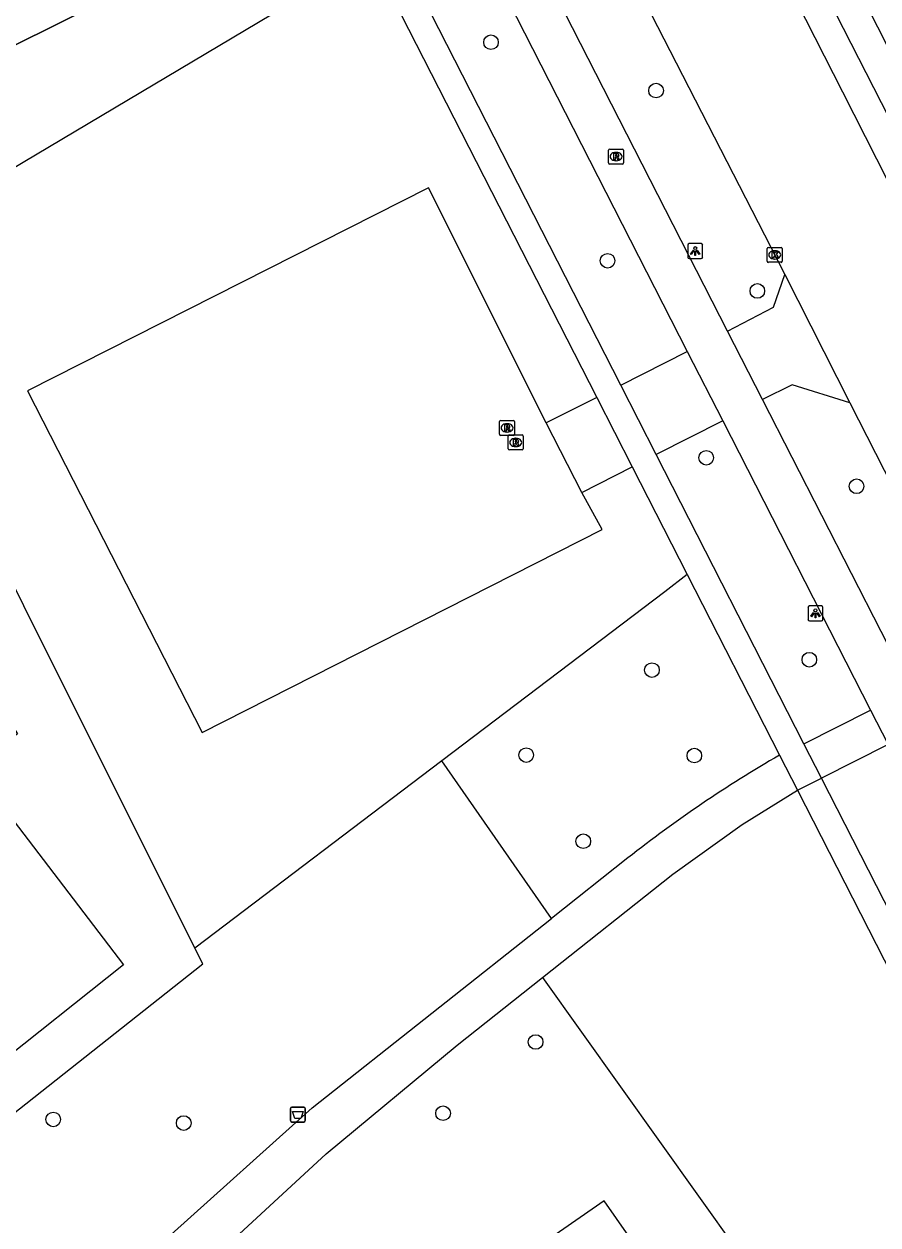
# Model space of a CAD drawing. Extents: x 159353 to 160616, y 385893 to 387321.
# Drawn here: x 159671.4 to 159728.5, y 386585 to 386665.3 of the extents above; entities that cross this region are included whole.
import ezdxf

# ---------------------------------------------------------------- set-up
doc = ezdxf.new("R2010")
doc.units = 0
for name, color, linetype in [('IMGEO_Afvalbak', 7, 'Continuous'), ('IMGEO_Berm_groen', 7, 'Continuous'), ('IMGEO_Boom', 7, 'Continuous'), ('IMGEO_Fietspad_gesloten', 7, 'Continuous'), ('IMGEO_Gemengd_bos', 7, 'Continuous'), ('IMGEO_Groenvoorziening', 7, 'Continuous'), ('IMGEO_Hek', 7, 'Continuous'), ('IMGEO_Kolk', 7, 'Continuous'), ('IMGEO_Lichtpunt', 7, 'Continuous'), ('IMGEO_Loofbos', 7, 'Continuous'), ('IMGEO_Rijbaan_lokaal_gesloten', 7, 'Continuous'), ('IMGEO_Rioolput', 7, 'Continuous'), ('IMGEO_Voetpad_halfverhard', 7, 'Continuous'), ('IMGEO_Voetpad_open', 7, 'Continuous'), ('IMGEO_Waterloop', 7, 'Continuous')]:
    doc.layers.add(name, color=color, linetype=linetype)

msp = doc.modelspace()

# ---------------------------------------------------------------- linework, layer by layer
at = {"layer": 'IMGEO_Afvalbak'}
for p, q in [((159689.236, 386591.937), (159689.236, 386592.737)), ((159689.236, 386592.737), (159689.236, 386591.937)), ((159689.336, 386592.837), (159690.126, 386592.837)), ((159690.126, 386592.837), (159689.336, 386592.837)), ((159690.226, 386592.737), (159690.226, 386591.937)), ((159690.226, 386591.937), (159690.226, 386592.737)), ((159690.126, 386591.837), (159689.336, 386591.837)), ((159689.336, 386591.837), (159690.126, 386591.837))]:
    msp.add_line(p, q, dxfattribs=at)
msp.add_lwpolyline([(159689.379, 386592.551), (159690.083, 386592.551), (159689.934, 386592.081), (159689.528, 386592.081), (159689.379, 386592.551)], dxfattribs=at)
for centre, start, end in [((159689.336, 386592.737), 90, 180), ((159689.336, 386592.737), 90, 180), ((159690.126, 386592.737), 0, 90), ((159690.126, 386592.737), 360, 90), ((159689.336, 386591.937), 180, 270), ((159689.336, 386591.937), 180, 270), ((159690.126, 386591.937), 270, 0), ((159690.126, 386591.937), 270, 0)]:
    msp.add_arc(centre, 0.1, start, end, dxfattribs=at)
at = {"layer": 'IMGEO_Berm_groen'}
msp.add_lwpolyline([(159743.006, 386651.43), (159745.39, 386639.709), (159748.668, 386632.566), (159746.597, 386631.685), (159743.944, 386630.556), (159741.875, 386634.27), (159698.391, 386719.394), (159676.033, 386763.515), (159678.328, 386764.624), (159680.854, 386765.845), (159681.412, 386764.717)], dxfattribs=at)
at = {"layer": 'IMGEO_Boom'}
for centre in [(159702.64, 386664.042), (159713.673, 386660.81), (159710.431, 386649.429), (159720.441, 386647.408), (159717.022, 386636.256), (159727.07, 386634.349), (159723.916, 386622.752), (159713.396, 386622.057), (159704.995, 386616.375), (159716.231, 386616.343), (159708.808, 386610.618), (159705.622, 386597.192), (159699.434, 386592.428), (159673.381, 386592.011), (159682.102, 386591.773)]:
    msp.add_circle(centre, 0.489, dxfattribs=at)
at = {"layer": 'IMGEO_Fietspad_gesloten'}
for points in [[(159656.483, 386759.286), (159666.266, 386740.313), (159715.755, 386643.372)], [(159718.452, 386644.727), (159660.465, 386758.232)], [(159720.794, 386640.143), (159718.452, 386644.727)], [(159715.755, 386643.372), (159718.127, 386638.727)], [(159730.696, 386620.761), (159720.794, 386640.143)], [(159718.127, 386638.727), (159728.004, 386619.379)], [(159728.004, 386619.379), (159729.174, 386617.087)]]:
    msp.add_lwpolyline(points, dxfattribs=at)
at = {"layer": 'IMGEO_Gemengd_bos'}
for points in [[(159464.539, 386537.297), (159478.688, 386546.624), (159599.281, 386636.756), (159652.122, 386676.926), (159661.012, 386658.988), (159689.702, 386673.249)], [(159659.956, 386649.248), (159693.205, 386669.033), (159694.598, 386669.863)], [(159613.3, 386632.286), (159645.309, 386656.724), (159664.622, 386630.266), (159663.755, 386629.253), (159670.999, 386617.805), (159668.033, 386615.505), (159678.077, 386602.344), (159660.377, 386588.265)], [(159682.84, 386603.474), (159659.956, 386649.248)]]:
    msp.add_lwpolyline(points, dxfattribs=at)
at = {"layer": 'IMGEO_Groenvoorziening'}
for points in [[(159706.338, 386638.592), (159698.471, 386654.308), (159671.656, 386640.727), (159683.334, 386617.89), (159710.064, 386631.464), (159708.709, 386633.934)], [(159715.757, 386628.443), (159714.264, 386627.299), (159699.344, 386615.986)], [(159706.083, 386601.493), (159745.173, 386546.684)], [(159740.145, 386543.095), (159725.723, 386563.506), (159725.274, 386564.141), (159725.658, 386564.413), (159710.208, 386586.565), (159697.822, 386577.978)]]:
    msp.add_lwpolyline(points, dxfattribs=at)
at = {"layer": 'IMGEO_Hek'}
for points in [[(159689.702, 386673.249), (159661.012, 386658.988), (159652.122, 386676.926), (159599.281, 386636.756)], [(159706.338, 386638.592), (159698.471, 386654.308), (159671.656, 386640.727), (159683.334, 386617.89), (159710.064, 386631.464), (159708.709, 386633.934)], [(159708.709, 386633.934), (159706.338, 386638.592)], [(159662.25, 386585.73), (159683.37, 386602.415), (159682.84, 386603.474)]]:
    msp.add_lwpolyline(points, dxfattribs=at)
at = {"layer": 'IMGEO_Kolk'}
for p, q in [((159721.105, 386649.397), (159721.105, 386650.249)), ((159721.18, 386650.323), (159722.032, 386650.323)), ((159721.593, 386650.103), (159721.618, 386650.103)), ((159722.106, 386650.249), (159722.106, 386649.397)), ((159722.032, 386649.323), (159721.18, 386649.323)), ((159721.616, 386649.543), (159721.591, 386649.543))]:
    msp.add_line(p, q, dxfattribs=at)
for points in [[(159721.105, 386649.397), (159721.105, 386650.249)], [(159721.18, 386650.323), (159722.032, 386650.323)], [(159721.426, 386650.023), (159721.549, 386650.023), (159721.549, 386649.872), (159721.679, 386650.023), (159721.843, 386650.023), (159721.697, 386649.872), (159721.85, 386649.623), (159721.698, 386649.623), (159721.613, 386649.787), (159721.549, 386649.72), (159721.549, 386649.623), (159721.426, 386649.623), (159721.426, 386650.023)], [(159722.106, 386650.249), (159722.106, 386649.397)], [(159722.032, 386649.323), (159721.18, 386649.323)]]:
    msp.add_lwpolyline(points, dxfattribs=at)
for centre, start, end in [((159721.182, 386650.247), 91.55205, 178.44795), ((159721.182, 386650.247), 91.55205, 178.44795), ((159722.03, 386650.247), 1.55205, 88.44795), ((159722.03, 386650.247), 1.55205, 88.44795), ((159721.182, 386649.399), 181.55205, 268.44795), ((159721.182, 386649.399), 181.55205, 268.44795), ((159722.03, 386649.399), 271.55205, 358.44795), ((159722.03, 386649.399), 271.55205, 358.44795)]:
    msp.add_arc(centre, 0.0765, start, end, dxfattribs=at)
for centre, major_axis, ratio, start_param, end_param in [((159721.592, 386649.823), (-0.387, 0.002), 0.722429, 4.712389, 7.853982), ((159721.617, 386649.823), (-0.39, 0.002), 0.717154, 1.570796, 4.712389)]:
    msp.add_ellipse(centre, major_axis=major_axis, ratio=ratio, start_param=start_param, end_param=end_param, dxfattribs=at)
at = {"layer": 'IMGEO_Lichtpunt'}
for p, q in [((159716.693, 386650.573), (159715.885, 386650.573)), ((159716.693, 386650.573), (159715.885, 386650.573)), ((159715.791, 386650.478), (159715.791, 386649.671)), ((159715.791, 386650.478), (159715.791, 386649.671)), ((159716.787, 386649.671), (159716.787, 386650.478)), ((159716.787, 386649.671), (159716.787, 386650.478)), ((159715.885, 386649.577), (159716.693, 386649.577)), ((159715.885, 386649.577), (159716.693, 386649.577)), ((159723.827, 386626.253), (159723.827, 386625.446)), ((159723.827, 386626.253), (159723.827, 386625.446)), ((159724.729, 386626.348), (159723.921, 386626.348)), ((159724.729, 386626.348), (159723.921, 386626.348)), ((159724.823, 386625.446), (159724.823, 386626.253)), ((159724.823, 386625.446), (159724.823, 386626.253)), ((159723.921, 386625.352), (159724.729, 386625.352)), ((159723.921, 386625.352), (159724.729, 386625.352))]:
    msp.add_line(p, q, dxfattribs=at)
for points in [[(159716.165, 386650.142), (159716.204, 386650.114), (159716.016, 386649.852), (159715.978, 386649.879), (159716.165, 386650.142)], [(159716.267, 386650.094), (159716.314, 386650.094), (159716.314, 386649.772), (159716.267, 386649.772), (159716.267, 386650.094)], [(159716.377, 386650.114), (159716.415, 386650.141), (159716.602, 386649.879), (159716.563, 386649.851), (159716.377, 386650.114)], [(159724.201, 386625.917), (159724.24, 386625.889), (159724.052, 386625.627), (159724.014, 386625.654), (159724.201, 386625.917)], [(159724.303, 386625.869), (159724.35, 386625.869), (159724.35, 386625.547), (159724.303, 386625.547), (159724.303, 386625.869)], [(159724.413, 386625.889), (159724.451, 386625.916), (159724.638, 386625.654), (159724.599, 386625.626), (159724.413, 386625.889)]]:
    msp.add_lwpolyline(points, dxfattribs=at)
for centre in [(159716.29, 386650.276), (159724.326, 386626.051)]:
    msp.add_circle(centre, 0.0994, dxfattribs=at)
for centre, start, end in [((159715.885, 386650.478), 90, 180), ((159715.885, 386650.478), 90, 180), ((159716.693, 386650.478), 0, 90), ((159716.693, 386650.478), 0, 90), ((159715.885, 386649.671), 180, 270), ((159715.885, 386649.671), 180, 270), ((159716.693, 386649.671), 270, 0), ((159716.693, 386649.671), 270, 360), ((159723.921, 386626.253), 90, 180), ((159723.921, 386626.253), 90, 180), ((159724.729, 386626.253), 0, 90), ((159724.729, 386626.253), 0, 90), ((159723.921, 386625.446), 180, 270), ((159723.921, 386625.446), 180, 270), ((159724.729, 386625.446), 270, 0), ((159724.729, 386625.446), 270, 360)]:
    msp.add_arc(centre, 0.0946, start, end, dxfattribs=at)
at = {"layer": 'IMGEO_Loofbos'}
for points in [[(159699.344, 386615.986), (159682.84, 386603.474)], [(159706.682, 386605.448), (159699.344, 386615.986)], [(159662.25, 386585.73), (159683.37, 386602.415), (159682.84, 386603.474)]]:
    msp.add_lwpolyline(points, dxfattribs=at)
at = {"layer": 'IMGEO_Rijbaan_lokaal_gesloten'}
for points in [[(159743.239, 386627.211), (159735.251, 386642.791), (159726.157, 386660.692), (159713.2, 386686.195), (159702.544, 386706.95), (159695.538, 386720.97), (159691.569, 386728.727), (159680.941, 386749.346), (159680.607, 386750), (159673.972, 386762.988), (159673.079, 386764.76)], [(159665.199, 386760.354), (159665.743, 386759.297), (159670.481, 386750), (159672.924, 386745.228), (159677.715, 386735.588), (159688.974, 386713.572), (159696.697, 386698.52), (159707.452, 386677.438), (159721.35, 386650.329), (159722.272, 386648.514)], [(159722.272, 386648.514), (159726.632, 386639.935)], [(159726.632, 386639.935), (159735.19, 386623.096)]]:
    msp.add_lwpolyline(points, dxfattribs=at)
at = {"layer": 'IMGEO_Rioolput'}
for p, q in [((159710.499, 386655.968), (159710.499, 386656.82)), ((159710.574, 386656.894), (159711.426, 386656.894)), ((159711.01, 386656.114), (159710.985, 386656.114)), ((159710.987, 386656.674), (159711.012, 386656.674)), ((159711.5, 386656.82), (159711.5, 386655.968)), ((159711.426, 386655.894), (159710.574, 386655.894)), ((159703.213, 386637.825), (159703.213, 386638.677)), ((159703.288, 386638.751), (159704.14, 386638.751)), ((159703.701, 386638.531), (159703.726, 386638.531)), ((159704.214, 386638.677), (159704.214, 386637.825)), ((159704.14, 386637.751), (159703.288, 386637.751)), ((159703.724, 386637.971), (159703.699, 386637.971)), ((159703.793, 386636.852), (159703.793, 386637.704)), ((159703.868, 386637.778), (159704.72, 386637.778)), ((159704.794, 386637.704), (159704.794, 386636.852)), ((159704.304, 386636.998), (159704.279, 386636.998)), ((159704.281, 386637.558), (159704.306, 386637.558)), ((159704.72, 386636.778), (159703.868, 386636.778))]:
    msp.add_line(p, q, dxfattribs=at)
for points in [[(159710.499, 386655.968), (159710.499, 386656.82)], [(159710.574, 386656.894), (159711.426, 386656.894)], [(159711.088, 386656.592), (159710.836, 386656.594), (159710.836, 386656.194)], [(159710.836, 386656.194), (159710.96, 386656.194), (159710.96, 386656.356), (159710.971, 386656.356)], [(159711.014, 386656.513), (159710.96, 386656.513), (159710.96, 386656.432)], [(159710.96, 386656.432), (159711.012, 386656.432)], [(159711.018, 386656.327), (159711.089, 386656.194), (159711.229, 386656.194), (159711.164, 386656.32)], [(159711.5, 386656.82), (159711.5, 386655.968)], [(159711.426, 386655.894), (159710.574, 386655.894)], [(159703.213, 386637.825), (159703.213, 386638.677)], [(159703.288, 386638.751), (159704.14, 386638.751)], [(159703.802, 386638.449), (159703.55, 386638.451), (159703.55, 386638.051)], [(159704.214, 386638.677), (159704.214, 386637.825)], [(159704.14, 386637.751), (159703.288, 386637.751)], [(159703.55, 386638.051), (159703.674, 386638.051), (159703.674, 386638.213), (159703.685, 386638.213)], [(159703.728, 386638.37), (159703.674, 386638.37), (159703.674, 386638.289)], [(159703.674, 386638.289), (159703.726, 386638.289)], [(159703.732, 386638.184), (159703.803, 386638.051), (159703.943, 386638.051), (159703.878, 386638.177)], [(159703.793, 386636.852), (159703.793, 386637.704)], [(159703.868, 386637.778), (159704.72, 386637.778)], [(159704.794, 386637.704), (159704.794, 386636.852)], [(159704.382, 386637.476), (159704.13, 386637.478), (159704.13, 386637.078)], [(159704.13, 386637.078), (159704.254, 386637.078), (159704.254, 386637.24), (159704.265, 386637.24)], [(159704.308, 386637.397), (159704.254, 386637.397), (159704.254, 386637.316)], [(159704.254, 386637.316), (159704.306, 386637.316)], [(159704.312, 386637.211), (159704.383, 386637.078), (159704.523, 386637.078), (159704.458, 386637.204)], [(159704.72, 386636.778), (159703.868, 386636.778)]]:
    msp.add_lwpolyline(points, dxfattribs=at)
for centre, radius, start, end in [((159710.576, 386656.818), 0.0765, 91.55205, 178.44795), ((159710.576, 386656.818), 0.0765, 91.55205, 178.44795), ((159710.97, 386656.303), 0.0533, 26.02933, 88.69889), ((159710.996, 386656.621), 0.19, 274.7715, 282.96867), ((159711.02, 386656.417), 0.0964, 77.00612, 93.18647), ((159711.034, 386656.474), 0.0378, 276.66336, 79.67722), ((159711.087, 386656.482), 0.109, 350.36119, 89.41601), ((159711.085, 386656.482), 0.112, 277.58423, 350.98172), ((159711.069, 386656.267), 0.108, 29.51342, 73.79051), ((159711.424, 386656.818), 0.0765, 1.55205, 88.44795), ((159711.424, 386656.818), 0.0765, 1.55205, 88.44795), ((159710.576, 386655.97), 0.0765, 181.55205, 268.44795), ((159710.576, 386655.97), 0.0765, 181.55205, 268.44795), ((159711.424, 386655.97), 0.0765, 271.55205, 358.44795), ((159711.424, 386655.97), 0.0765, 271.55205, 358.44795), ((159703.29, 386638.675), 0.0765, 91.55205, 178.44795), ((159703.29, 386638.675), 0.0765, 91.55205, 178.44795), ((159703.801, 386638.339), 0.109, 350.36119, 89.41601), ((159704.138, 386638.675), 0.0765, 1.55205, 88.44795), ((159704.138, 386638.675), 0.0765, 1.55205, 88.44795), ((159703.29, 386637.827), 0.0765, 181.55205, 268.44795), ((159703.29, 386637.827), 0.0765, 181.55205, 268.44795), ((159703.684, 386638.16), 0.0533, 26.02933, 88.69889), ((159703.71, 386638.478), 0.19, 274.7715, 282.96867), ((159703.734, 386638.274), 0.0964, 77.00612, 93.18647), ((159703.748, 386638.331), 0.0378, 276.66336, 79.67722), ((159703.87, 386637.702), 0.0765, 91.55205, 178.44795), ((159703.87, 386637.702), 0.0765, 91.55205, 178.44795), ((159703.799, 386638.339), 0.112, 277.58423, 350.98172), ((159703.783, 386638.124), 0.108, 29.51342, 73.79051), ((159704.138, 386637.827), 0.0765, 271.55205, 358.44795), ((159704.138, 386637.827), 0.0765, 271.55205, 358.44795), ((159704.718, 386637.702), 0.0765, 1.55205, 88.44795), ((159704.718, 386637.702), 0.0765, 1.55205, 88.44795), ((159703.87, 386636.854), 0.0765, 181.55205, 268.44795), ((159703.87, 386636.854), 0.0765, 181.55205, 268.44795), ((159704.264, 386637.187), 0.0533, 26.02933, 88.69889), ((159704.29, 386637.505), 0.19, 274.7715, 282.96867), ((159704.314, 386637.301), 0.0964, 77.00612, 93.18647), ((159704.328, 386637.358), 0.0378, 276.66336, 79.67722), ((159704.381, 386637.366), 0.109, 350.36119, 89.41601), ((159704.379, 386637.366), 0.112, 277.58423, 350.98172), ((159704.363, 386637.151), 0.108, 29.51342, 73.79051), ((159704.718, 386636.854), 0.0765, 271.55205, 358.44795), ((159704.718, 386636.854), 0.0765, 271.55205, 358.44795)]:
    msp.add_arc(centre, radius, start, end, dxfattribs=at)
for centre, major_axis, ratio, start_param, end_param in [((159710.986, 386656.394), (-0.387, 0.002), 0.722429, 4.712389, 7.853982), ((159711.011, 386656.394), (-0.39, 0.002), 0.717154, 1.570796, 4.712389), ((159703.7, 386638.251), (-0.387, 0.002), 0.722429, 4.712389, 7.853982), ((159703.725, 386638.251), (-0.39, 0.002), 0.717154, 1.570796, 4.712389), ((159704.28, 386637.278), (-0.387, 0.002), 0.722429, 4.712389, 7.853982), ((159704.305, 386637.278), (-0.39, 0.002), 0.717154, 1.570796, 4.712389)]:
    msp.add_ellipse(centre, major_axis=major_axis, ratio=ratio, start_param=start_param, end_param=end_param, dxfattribs=at)
at = {"layer": 'IMGEO_Voetpad_halfverhard'}
for points in [[(159723.559, 386617.123), (159728.004, 386619.379)], [(159729.174, 386617.087), (159724.727, 386614.834)], [(159706.083, 386601.493), (159714.799, 386608.404), (159719.418, 386611.743), (159723.124, 386614.022)], [(159711.795, 386609.495), (159706.682, 386605.448)], [(159634.736, 386539.418), (159664.489, 386567.947), (159681.27, 386584.321), (159690.686, 386592.788), (159706.682, 386605.448)], [(159651.927, 386551.906), (159679.699, 386578.71), (159691.633, 386589.707), (159700.378, 386596.969), (159706.083, 386601.493)]]:
    msp.add_lwpolyline(points, dxfattribs=at)
msp.add_arc((159764.714, 386542.466), 85.401, 120.07035, 128.29109, dxfattribs=at)
at = {"layer": 'IMGEO_Voetpad_open'}
for points in [[(159711.31, 386641.113), (159652.083, 386757.12), (159656.483, 386759.286)], [(159694.598, 386669.863), (159709.712, 386640.276)], [(159718.452, 386644.727), (159721.519, 386646.33), (159722.272, 386648.514)], [(159711.31, 386641.113), (159715.755, 386643.372)], [(159713.683, 386636.466), (159711.31, 386641.113)], [(159726.632, 386639.935), (159722.768, 386641.135), (159720.794, 386640.143)], [(159709.712, 386640.276), (159706.338, 386638.592)], [(159709.712, 386640.276), (159712.07, 386635.66)], [(159708.709, 386633.934), (159706.338, 386638.592)], [(159718.127, 386638.727), (159713.683, 386636.466)], [(159723.559, 386617.123), (159713.683, 386636.466)], [(159708.709, 386633.934), (159712.07, 386635.66)], [(159712.07, 386635.66), (159715.757, 386628.443)], [(159715.757, 386628.443), (159721.923, 386616.373)], [(159724.727, 386614.834), (159723.559, 386617.123)], [(159721.923, 386616.373), (159723.124, 386614.022)], [(159723.124, 386614.022), (159724.727, 386614.834)], [(159760.103, 386556.503), (159755.671, 386554.225), (159724.727, 386614.834)], [(159723.124, 386614.022), (159753.143, 386555.26)]]:
    msp.add_lwpolyline(points, dxfattribs=at)
at = {"layer": 'IMGEO_Waterloop'}
msp.add_lwpolyline([(159710.366, 386705.912), (159724.749, 386676.04), (159728.709, 386673.628), (159730.666, 386669.427), (159741.028, 386647.296), (159742.068, 386643.955), (159744.622, 386637.572), (159742.796, 386636.795), (159729.23, 386663.609), (159715.982, 386689.738), (159703.721, 386713.923), (159679.019, 386762.02), (159680.239, 386762.508), (159710.366, 386705.912)], dxfattribs=at)

doc.saveas('drawing.dxf')
